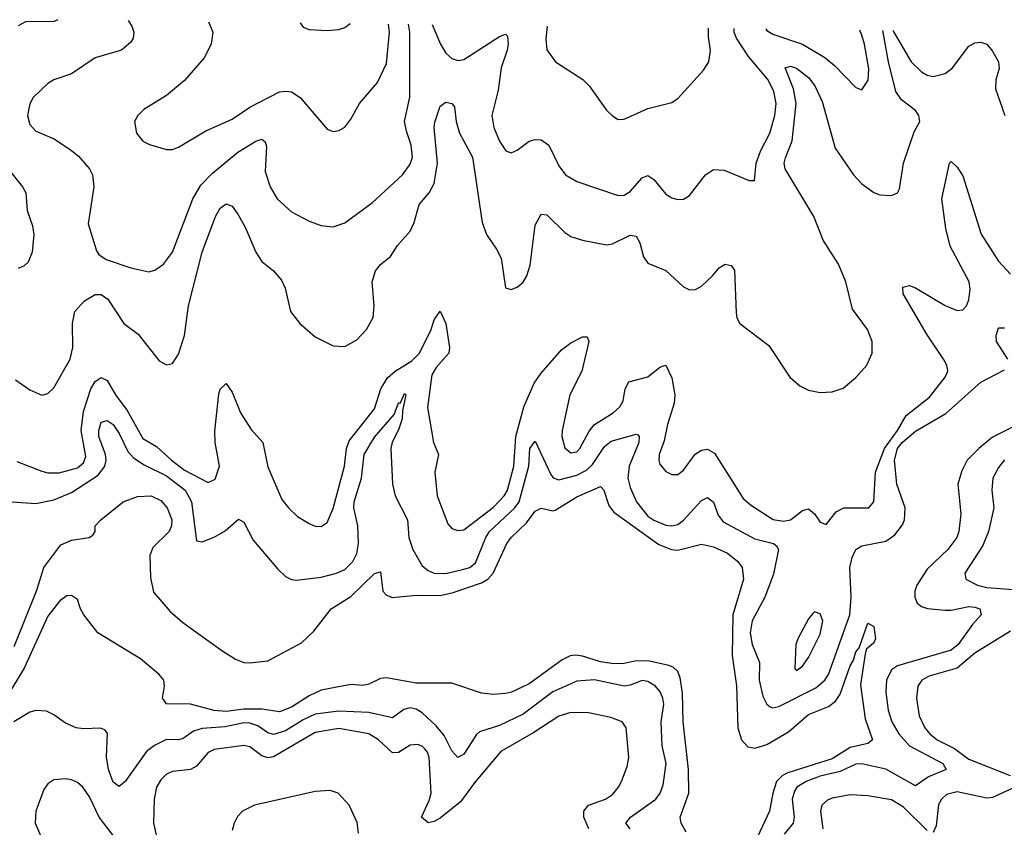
# Model space of a CAD drawing. Header units: inches. Extents: x 1694797 to 1849917, y 907313 to 1017959.
# Tile 443 of 656: x 1751855 to 1755169, y 1014756 to 1017472. Entities that reach past the tile are written whole.
import ezdxf

# ---------------------------------------------------------------- set-up
doc = ezdxf.new("R2010")
doc.units = ezdxf.units.IN
doc.header["$MEASUREMENT"] = 0
doc.layers.add('B7051', color=7, linetype='Continuous')

msp = doc.modelspace()

# ---------------------------------------------------------------- linework, layer by layer
at = {"layer": 'B7051', "color": 5}
for points, elevation in [([(1751983.8, 1017472), (1751970, 1017465.5), (1751875.5, 1017464.5), (1751850, 1017451.1)], 720), ([(1752220.8, 1017469), (1752233.2, 1017450), (1752239.7, 1017430), (1752237.8, 1017410), (1752230, 1017396.3), (1752198, 1017370), (1752110, 1017343.7), (1752030, 1017289.6), (1751970, 1017269.7), (1751950, 1017257.7), (1751900.8, 1017210), (1751890, 1017189.4), (1751882, 1017150), (1751890, 1017119.5), (1751910, 1017097.6), (1751971.1, 1017071.1), (1752030, 1017031.6), (1752053.3, 1017013.3), (1752090.2, 1016970), (1752100.2, 1016950), (1752104.9, 1016910), (1752085.4, 1016785.4), (1752114.3, 1016694.3), (1752122.2, 1016682.2), (1752146, 1016666), (1752230, 1016636.9), (1752290, 1016623.9), (1752310, 1016629.2), (1752339.7, 1016650), (1752369.8, 1016690), (1752438.3, 1016870), (1752464.6, 1016915.4), (1752503.9, 1016956.1), (1752590, 1017026.2), (1752650, 1017063.2), (1752670, 1017070.2), (1752681.5, 1017061.5), (1752685.7, 1017045.7), (1752681.4, 1016961.4), (1752698.5, 1016910), (1752721.8, 1016870), (1752770, 1016825.3), (1752830, 1016794), (1752870, 1016780.3), (1752910, 1016774.9), (1752950, 1016788.7), (1753042.3, 1016857.7), (1753143.5, 1016950), (1753170, 1016985.7), (1753177, 1017010), (1753173.5, 1017050), (1753156.9, 1017096.9), (1753150.9, 1017130), (1753168.1, 1017211.9), (1753168.9, 1017430), (1753164.5, 1017456.6)], 740), ([(1752490.8, 1017465.4), (1752505.8, 1017430), (1752500.2, 1017390), (1752475.8, 1017344.2), (1752410, 1017267.3), (1752350, 1017217.6), (1752273, 1017170), (1752253, 1017150), (1752241.6, 1017130), (1752248.5, 1017090), (1752270, 1017063.8), (1752291.8, 1017051.8), (1752350, 1017035.8), (1752370, 1017035.8), (1752390, 1017043.7), (1752481.5, 1017098.5), (1752570, 1017138), (1752630, 1017178), (1752730, 1017229.3), (1752750, 1017232.1), (1752770, 1017229.1), (1752799.5, 1017210), (1752890, 1017104), (1752910, 1017096.3), (1752930, 1017099.1), (1752950, 1017110.7), (1752970, 1017137.3), (1752998.9, 1017190), (1753059.7, 1017260.3), (1753090, 1017324.4), (1753100.5, 1017430), (1753096.6, 1017457.5)], 760), ([(1752799.8, 1017461.4), (1752810, 1017447.2), (1752830, 1017439.6), (1752890, 1017435.8), (1752930, 1017439), (1752950, 1017446.3), (1752967.3, 1017459.2)], 780), ([(1753243.9, 1017455.6), (1753271.7, 1017390), (1753290, 1017359.3), (1753310, 1017341.2), (1753330, 1017335.1), (1753350, 1017338.6), (1753470, 1017415.5), (1753490, 1017423.8), (1753496.9, 1017416.9), (1753499.7, 1017390), (1753496.2, 1017370), (1753476.4, 1017310), (1753465.4, 1017234.6), (1753444.2, 1017150), (1753451.1, 1017110), (1753470, 1017063.8), (1753491.4, 1017031.4), (1753510, 1017023.7), (1753530, 1017033.1), (1753570, 1017063.6), (1753590, 1017069.1), (1753610, 1017068), (1753635.8, 1017050), (1753670, 1016980.4), (1753692, 1016950), (1753730, 1016928.2), (1753870, 1016880.6), (1753890, 1016882.2), (1753910, 1016894.5), (1753950, 1016940.2), (1753970, 1016948.1), (1753990, 1016934.4), (1754030, 1016884.9), (1754050, 1016872.9), (1754070, 1016867.6), (1754090, 1016868.9), (1754110, 1016881.1), (1754164, 1016950), (1754190, 1016968.7), (1754226, 1016966), (1754310, 1016930.8), (1754328.7, 1016931.3), (1754334.4, 1016990), (1754348.9, 1017030), (1754379.9, 1017090), (1754396.6, 1017150), (1754401.6, 1017190), (1754393.7, 1017230), (1754374.4, 1017270), (1754308.5, 1017348.5), (1754267.7, 1017410), (1754259.5, 1017430), (1754260, 1017442.3)], 740), ([(1751840.8, 1016260.7), (1751890, 1016227.3), (1751930, 1016209.3), (1751950, 1016214.2), (1751970, 1016234), (1752025.7, 1016330), (1752034.5, 1016370), (1752033.4, 1016450), (1752041.3, 1016490), (1752073.5, 1016526.5), (1752110, 1016547.4), (1752130, 1016547.6), (1752152.4, 1016532.4), (1752206.4, 1016450), (1752254, 1016414), (1752325, 1016325), (1752350, 1016311.3), (1752370, 1016315.3), (1752390, 1016347.4), (1752409.9, 1016409.9), (1752423.8, 1016510), (1752469.5, 1016690.5), (1752514.5, 1016810), (1752530, 1016838.5), (1752550, 1016852.8), (1752570, 1016844.9), (1752590, 1016818.3), (1752614.5, 1016774.5), (1752650, 1016690.3), (1752670, 1016658.5), (1752710, 1016627.2), (1752736.4, 1016596.4), (1752748.7, 1016568.7), (1752767.2, 1016490), (1752798, 1016450), (1752850, 1016405.4), (1752910, 1016375.2), (1752950, 1016373.2), (1752990, 1016395), (1753023.1, 1016430), (1753045, 1016470), (1753048.1, 1016510), (1753041.9, 1016590), (1753052.5, 1016627.5), (1753070, 1016648.5), (1753103.9, 1016676.1), (1753127.2, 1016712.8), (1753170, 1016760.2), (1753183.6, 1016790), (1753200.4, 1016850), (1753233.2, 1016890), (1753250, 1016920.7), (1753261.5, 1016990), (1753250.5, 1017109.5), (1753252.7, 1017127.3), (1753270, 1017181.6), (1753290, 1017194.6), (1753310.2, 1017190.2), (1753318.5, 1017178.5), (1753324.6, 1017130), (1753335.7, 1017090), (1753379.3, 1017010), (1753412.2, 1016790), (1753426.7, 1016750), (1753460.4, 1016700.4), (1753475.3, 1016670), (1753490.4, 1016570.4), (1753510, 1016564.4), (1753530, 1016572.2), (1753550, 1016588.7), (1753562.3, 1016610), (1753573.3, 1016646.7), (1753590, 1016780.5), (1753610, 1016818.3), (1753630, 1016815.2), (1753690, 1016756.8), (1753710, 1016743), (1753750, 1016731), (1753830, 1016714.7), (1753850, 1016718.6), (1753910, 1016746.8), (1753930, 1016744.4), (1753942, 1016722), (1753954.9, 1016674.9), (1753970, 1016652.6), (1754030, 1016629), (1754090, 1016573.6), (1754110, 1016563.7), (1754130, 1016565), (1754150, 1016576.1), (1754187.6, 1016610), (1754210, 1016637.3), (1754229.6, 1016650), (1754250, 1016645.3), (1754261.1, 1016630), (1754266.3, 1016486.3), (1754269.3, 1016469.3), (1754279.5, 1016450), (1754376.2, 1016376.2), (1754447.2, 1016270), (1754480.7, 1016240.7), (1754510, 1016225.6), (1754550, 1016218.2), (1754590, 1016220.7), (1754626.8, 1016233.2), (1754670, 1016269.1), (1754706.2, 1016310), (1754724.2, 1016350), (1754724.8, 1016390), (1754709, 1016430), (1754658.5, 1016498.5), (1754636, 1016590), (1754611, 1016650), (1754560.1, 1016730), (1754528.6, 1016810), (1754431.1, 1016970), (1754428.7, 1016990), (1754433.1, 1017006.9), (1754455.4, 1017064.6), (1754468.8, 1017190), (1754459.4, 1017239.4), (1754431.5, 1017310), (1754450, 1017315.7), (1754470, 1017308.9), (1754510, 1017277.1), (1754531.1, 1017250), (1754556.5, 1017196.5), (1754600.4, 1017040.4), (1754661.4, 1016950), (1754690, 1016920.1), (1754730, 1016890.9), (1754750, 1016883.2), (1754790, 1016880.2), (1754809.8, 1016890.2), (1754817, 1016903), (1754829.9, 1016990), (1754865.5, 1017094.5), (1754884.5, 1017130), (1754881.6, 1017150), (1754870, 1017166.8), (1754823, 1017203), (1754803.6, 1017230), (1754779.1, 1017330), (1754760.3, 1017435.8)], 720), ([(1753630.1, 1017450.6), (1753626.6, 1017406.6), (1753630, 1017371), (1753658.4, 1017330), (1753750.9, 1017270.9), (1753771.6, 1017250), (1753830, 1017168.2), (1753850, 1017148.2), (1753870, 1017136.4), (1753890, 1017137), (1753970, 1017173.4), (1754050, 1017194), (1754071.8, 1017208.2), (1754157.2, 1017302.8), (1754175.1, 1017330), (1754180.2, 1017370), (1754173.8, 1017413.8), (1754173.6, 1017443.5)], 760), ([(1754366.4, 1017440.9), (1754370, 1017436.2), (1754390, 1017423.6), (1754490, 1017389.6), (1754564.8, 1017344.8), (1754598, 1017318), (1754670, 1017244.4), (1754690, 1017236.3), (1754711.2, 1017268.8), (1754713.5, 1017306.5), (1754698.7, 1017390), (1754690, 1017419.8), (1754682.5, 1017436.8)], 740), ([(1754794.3, 1017435.4), (1754855.7, 1017330), (1754890, 1017296.8), (1754910, 1017285.9), (1754930, 1017281.5), (1754970, 1017291.1), (1754994.5, 1017310), (1755050, 1017382.8), (1755070, 1017394), (1755090, 1017396.6), (1755110, 1017390.2), (1755130, 1017366.7), (1755149.4, 1017330), (1755152, 1017308), (1755140.6, 1017270), (1755139.2, 1017239.2), (1755171, 1017150)], 720), ([(1751846.2, 1015986.2), (1751930, 1015953.1), (1751950, 1015948.1), (1751988.2, 1015948.2), (1752050, 1015965), (1752070, 1015981.4), (1752077.6, 1016002.4), (1752062.6, 1016090), (1752070, 1016154.4), (1752095.4, 1016230), (1752110, 1016255.1), (1752130, 1016268.9), (1752150, 1016258.8), (1752177.7, 1016210), (1752217.6, 1016157.6), (1752270, 1016063.1), (1752316.3, 1016036.3), (1752366, 1015990), (1752410, 1015956.6), (1752490, 1015915.8), (1752513.1, 1015926.9), (1752527.5, 1015970), (1752513.5, 1016050), (1752512.3, 1016087.7), (1752525.9, 1016214.1), (1752530, 1016228.8), (1752550, 1016248.8), (1752570, 1016218.7), (1752599, 1016150), (1752634, 1016094), (1752673.5, 1016050), (1752690, 1015968.5), (1752738.1, 1015858.1), (1752759.6, 1015830), (1752790, 1015801.5), (1752830, 1015776.9), (1752850, 1015768.9), (1752870, 1015767.2), (1752890, 1015780.4), (1752910, 1015828), (1752948.6, 1015970), (1752955.5, 1016030), (1752964, 1016056), (1753050, 1016163.5), (1753071, 1016230), (1753092.8, 1016267.2), (1753118.6, 1016290), (1753175.6, 1016324.4), (1753201.1, 1016350), (1753240.8, 1016430), (1753250, 1016462), (1753270, 1016491.8), (1753290.1, 1016450), (1753301.9, 1016370), (1753299.4, 1016350), (1753257.4, 1016302.6), (1753243, 1016277), (1753227.7, 1016167.7), (1753247.7, 1016050), (1753264.9, 1016010), (1753252.7, 1015950), (1753260.2, 1015870), (1753296.4, 1015776.4), (1753310, 1015760.9), (1753330, 1015753.6), (1753350, 1015756.5), (1753450, 1015832.4), (1753486.2, 1015870), (1753497, 1015890), (1753518.6, 1015970), (1753525.5, 1016070), (1753552.6, 1016170), (1753587.1, 1016250), (1753610, 1016282.6), (1753678.8, 1016361.2), (1753710, 1016385.2), (1753750, 1016405.7), (1753764.9, 1016404.9), (1753771, 1016390), (1753747.8, 1016290), (1753706.9, 1016210), (1753681.3, 1016090), (1753680.4, 1016070), (1753690, 1016032), (1753710, 1016015), (1753730, 1016018), (1753740.6, 1016030), (1753772.5, 1016087.5), (1753789.9, 1016110.1), (1753852.5, 1016150), (1753874.8, 1016170), (1753886.4, 1016190), (1753893.3, 1016230), (1753905.5, 1016254.5), (1753970, 1016271.3), (1754010, 1016303.8), (1754030, 1016310.3), (1754050, 1016267.4), (1754060.8, 1016210), (1754058.1, 1016181.9), (1754035.9, 1016110), (1754024.7, 1016055.3), (1754007.6, 1016010), (1754006, 1015990), (1754010, 1015977.1), (1754030, 1015952.9), (1754050, 1015942.3), (1754070, 1015942), (1754090, 1015956.5), (1754129, 1016011), (1754150, 1016023.7), (1754170, 1016027.1), (1754193.5, 1016013.5), (1754290, 1015861.7), (1754318.2, 1015838.2), (1754391.3, 1015791.3), (1754425.6, 1015785.6), (1754450, 1015790.1), (1754490, 1015821.4), (1754510, 1015827.2), (1754530.1, 1015810.1), (1754550, 1015782), (1754570, 1015774.4), (1754603.6, 1015816.4), (1754629.5, 1015830), (1754712.7, 1015830), (1754729.8, 1015850.3), (1754735.3, 1015950), (1754765.6, 1016030), (1754809.9, 1016090), (1754839.1, 1016140.9), (1754917.1, 1016202.9), (1754970.6, 1016270), (1754978.6, 1016290), (1754975.4, 1016310), (1754965, 1016330), (1754910, 1016412.2), (1754829.1, 1016550), (1754827.3, 1016572.7), (1754850, 1016577.8), (1754870, 1016570.6), (1754970, 1016510.6), (1755010, 1016494), (1755030, 1016496), (1755042, 1016510), (1755050.3, 1016529.7), (1755054.5, 1016565.5), (1755051.2, 1016590), (1754987, 1016710), (1754972.6, 1016770), (1754959.3, 1016870), (1754984.2, 1016990), (1754990, 1016994.6), (1755010, 1016975.5), (1755030, 1016946.7), (1755091.1, 1016751.1), (1755150, 1016659.8), (1755190, 1016616.6)], 680), ([(1751816.2, 1016970), (1751864.9, 1016910), (1751876.1, 1016890), (1751880.2, 1016830), (1751898.4, 1016778.4), (1751903.2, 1016750), (1751897.6, 1016690), (1751883.4, 1016656.6), (1751870, 1016644), (1751850, 1016634.8)], 720), ([(1755181.4, 1016330), (1755142.4, 1016390), (1755141.3, 1016410), (1755150, 1016436), (1755170, 1016435.5)], 660), ([(1751830, 1015850.2), (1751910, 1015844.6), (1751970, 1015856.8), (1752030, 1015882.2), (1752119.7, 1015940.3), (1752142.1, 1015970), (1752146.1, 1015990), (1752144.5, 1016010), (1752121.5, 1016070), (1752121.7, 1016090), (1752130, 1016118), (1752150, 1016123.5), (1752170.1, 1016110), (1752190, 1016080.2), (1752219.3, 1016019.3), (1752238, 1015998), (1752274.8, 1015974.8), (1752350, 1015938.2), (1752412.5, 1015890), (1752433.6, 1015850), (1752450, 1015719.5), (1752470, 1015715.9), (1752510, 1015731.8), (1752547.1, 1015752.8), (1752591.7, 1015791.7), (1752610, 1015781.6), (1752641, 1015721), (1752723.7, 1015623.7), (1752750, 1015599.6), (1752770, 1015589.1), (1752786.6, 1015586.6), (1752870, 1015597.2), (1752921.3, 1015610), (1752950, 1015622.7), (1752976.9, 1015650), (1752990, 1015676.5), (1752995.4, 1015710), (1752993.4, 1015770), (1752980.2, 1015830), (1752980.6, 1015850), (1753005.4, 1015930), (1753014.9, 1016010), (1753050, 1016067.6), (1753115.6, 1016144.4), (1753130, 1016183), (1753136.6, 1016183.4), (1753150, 1016214.7), (1753154.9, 1016210), (1753143.4, 1016156.6), (1753142.8, 1016130), (1753130, 1016092.4), (1753108.5, 1016051.5), (1753104.1, 1016030), (1753109.6, 1015910), (1753119.6, 1015870), (1753160.7, 1015790), (1753164.6, 1015730), (1753178.5, 1015690), (1753210, 1015635.5), (1753230, 1015619), (1753250.1, 1015610.1), (1753290, 1015609.6), (1753350, 1015624), (1753370.6, 1015630), (1753390, 1015644.8), (1753424.5, 1015730), (1753436.9, 1015750), (1753521.8, 1015830), (1753536.5, 1015850), (1753569.2, 1015970), (1753572.7, 1016030), (1753590, 1016054.7), (1753642.8, 1015942.8), (1753650.8, 1015930.8), (1753670, 1015924.3), (1753730, 1015939.6), (1753763.3, 1015956.7), (1753783.7, 1015976.3), (1753823.3, 1016036.7), (1753845.5, 1016054.5), (1753930, 1016078.4), (1753936.2, 1016076.2), (1753940.2, 1016070), (1753938.9, 1016050), (1753906.5, 1015970), (1753902, 1015930), (1753910, 1015898.9), (1753931.1, 1015850), (1753970, 1015802.4), (1753990, 1015788.5), (1754030, 1015772), (1754050, 1015769.1), (1754070, 1015773.6), (1754090, 1015788.4), (1754150, 1015855), (1754170, 1015865), (1754190, 1015848.9), (1754205.7, 1015805.7), (1754222.8, 1015782.8), (1754330, 1015726.2), (1754392.2, 1015710), (1754402.6, 1015702.6), (1754409.3, 1015690), (1754392.7, 1015607.3), (1754363.4, 1015530), (1754320.8, 1015450), (1754314, 1015410), (1754320.8, 1015370), (1754345, 1015310), (1754344.6, 1015250), (1754356.1, 1015196.1), (1754370, 1015169.2), (1754381.3, 1015161.3), (1754390, 1015157.7), (1754410, 1015161.4), (1754535.4, 1015224.6), (1754565.5, 1015250), (1754578, 1015270), (1754648.8, 1015470), (1754654.1, 1015530), (1754649, 1015630), (1754656.6, 1015663.4), (1754669.6, 1015690.4), (1754690, 1015702.1), (1754770, 1015717.6), (1754801, 1015739), (1754826.6, 1015773.4), (1754833.4, 1015790), (1754835.2, 1015830), (1754807.2, 1015910), (1754799.3, 1015990), (1754810, 1016030), (1754825.3, 1016050), (1754870, 1016087.9), (1754972.6, 1016147.4), (1755090, 1016252.7), (1755170, 1016294.3)], 660), ([(1755250, 1016128.2), (1755130, 1016067.8), (1755083.3, 1016030), (1755044.2, 1015990), (1755025.8, 1015954.2), (1755012.9, 1015910), (1755023.2, 1015810), (1755016.3, 1015750), (1755009.1, 1015730), (1754979.6, 1015690), (1754910, 1015624.3), (1754874.6, 1015570), (1754867.8, 1015550), (1754867.5, 1015530), (1754876.3, 1015510), (1754890, 1015498.3), (1754911.2, 1015491.2), (1754970, 1015485.6), (1754990, 1015485.6), (1755050, 1015497.8), (1755070, 1015496.3), (1755086.3, 1015490), (1755091.3, 1015470), (1755061.9, 1015438.1), (1755013.9, 1015370), (1754990, 1015351.9), (1754810, 1015298.7), (1754790, 1015285.2), (1754772.5, 1015250), (1754770.1, 1015210), (1754778.7, 1015150), (1754790.6, 1015110), (1754814.2, 1015070), (1754850.6, 1015030), (1754961.8, 1014970), (1754974, 1014950), (1754914.2, 1014925.8), (1754870, 1014895), (1754770, 1014950.7), (1754690, 1014968.6), (1754670, 1014967.6), (1754616.8, 1014943.2), (1754550, 1014927), (1754502.5, 1014910), (1754470.7, 1014890), (1754462.9, 1014877.1), (1754454.8, 1014850), (1754462.4, 1014790), (1754458.6, 1014770), (1754427.9, 1014732.1)], 660), ([(1755170, 1015991.4), (1755150, 1015966), (1755130.9, 1015930), (1755126.7, 1015890), (1755133.6, 1015830), (1755115.8, 1015750), (1755097, 1015703), (1755035.8, 1015610), (1755039.6, 1015590), (1755078.7, 1015570), (1755110, 1015562.7), (1755288.5, 1015548.5)], 680), ([(1751836.4, 1015363.6), (1751913.1, 1015553.1), (1751936.2, 1015630), (1751993.9, 1015706.1), (1752030, 1015721.3), (1752089.3, 1015730.7), (1752102, 1015738), (1752109, 1015751), (1752109.2, 1015770), (1752129, 1015790), (1752204, 1015850), (1752251.7, 1015868.3), (1752298, 1015870), (1752330, 1015854.3), (1752352, 1015830), (1752367.1, 1015790), (1752366, 1015770), (1752358.8, 1015750), (1752303.1, 1015696.9), (1752293.3, 1015670), (1752295.4, 1015595.4), (1752306.2, 1015546.2), (1752362, 1015482), (1752404.7, 1015444.7), (1752536, 1015350), (1752581.4, 1015321.4), (1752610, 1015310.4), (1752630, 1015308.4), (1752690, 1015316), (1752803.7, 1015376.3), (1752845.1, 1015414.9), (1752904, 1015490), (1752970, 1015531.9), (1753050, 1015608.9), (1753070, 1015614.4), (1753077.7, 1015550), (1753090, 1015535.9), (1753110, 1015528.3), (1753190, 1015535.9), (1753270, 1015535.5), (1753314.5, 1015545.5), (1753410, 1015577.6), (1753430.5, 1015590), (1753449, 1015610), (1753495.2, 1015710), (1753509.9, 1015730), (1753560.8, 1015779.2), (1753590, 1015818.5), (1753610, 1015829.3), (1753650, 1015820.2), (1753657.5, 1015822.5), (1753730, 1015867.3), (1753810, 1015902.2), (1753821.1, 1015890), (1753837.8, 1015837.8), (1753855.1, 1015815.1), (1754006.5, 1015706.5), (1754049.5, 1015689.5), (1754070, 1015687.8), (1754150, 1015708.1), (1754190, 1015698.5), (1754237.8, 1015677.8), (1754271.8, 1015650), (1754287.2, 1015630), (1754291.1, 1015590), (1754255.5, 1015470), (1754253.4, 1015333.4), (1754268.3, 1015231.7), (1754272.3, 1015090), (1754285, 1015050), (1754306.4, 1015026.4), (1754330, 1015022), (1754370, 1015033.6), (1754442.9, 1015077.1), (1754510, 1015135), (1754577.7, 1015162.3), (1754600.7, 1015179.3), (1754616.9, 1015203.1), (1754650, 1015298.8), (1754662, 1015318), (1754670, 1015345.5), (1754680.4, 1015359.6), (1754710, 1015442.4), (1754730, 1015430.8), (1754736, 1015390), (1754730, 1015376), (1754705.7, 1015354.3), (1754700.4, 1015339.6), (1754685.5, 1015234.5), (1754700.7, 1015120.7), (1754725.4, 1015050), (1754710, 1015037.5), (1754650, 1015024.1), (1754590, 1014985.7), (1754440.7, 1014939.3), (1754423, 1014930), (1754403, 1014910), (1754389.7, 1014870), (1754379.1, 1014810), (1754323.1, 1014690)], 640), ([(1754099, 1014739), (1754081.5, 1014770), (1754077.8, 1014790), (1754106.9, 1014870), (1754106.8, 1014950), (1754088.4, 1015110), (1754086.6, 1015206.6), (1754078.3, 1015258.3), (1754070, 1015279.7), (1754054.3, 1015294.3), (1754040, 1015300), (1753974.8, 1015314.8), (1753930, 1015316), (1753890, 1015306.5), (1753854.7, 1015305.3), (1753810, 1015311.8), (1753750, 1015330.9), (1753725.8, 1015334.2), (1753708.1, 1015331.9), (1753681.2, 1015318.8), (1753570, 1015237.8), (1753510.4, 1015210), (1753490, 1015205.8), (1753450, 1015202.7), (1753410, 1015206.9), (1753310, 1015240.5), (1753190, 1015240.7), (1753090, 1015258), (1753070, 1015256.2), (1753030, 1015237.4), (1753010, 1015232.9), (1752970, 1015235.7), (1752870, 1015216.7), (1752830, 1015198), (1752770, 1015160.1), (1752730, 1015143.7), (1752670, 1015153.4), (1752610, 1015153.4), (1752550, 1015145.3), (1752510, 1015148.4), (1752430, 1015169.3), (1752350, 1015171.2), (1752336.4, 1015190), (1752343.2, 1015230), (1752340.7, 1015250), (1752325, 1015270), (1752262.2, 1015322.2), (1752118.8, 1015410), (1752071.6, 1015470), (1752059.6, 1015490), (1752050, 1015522), (1752030, 1015535.3), (1752014.6, 1015534.6), (1751990, 1015517), (1751950, 1015466.3), (1751870, 1015290.7), (1751810, 1015191.4)], 640), ([(1755190, 1015415.8), (1755070, 1015341.5), (1755010, 1015290.4), (1754916.2, 1015263.8), (1754891.1, 1015250), (1754878.6, 1015230), (1754874.1, 1015190), (1754882.8, 1015130), (1754902.1, 1015090), (1754918.4, 1015070), (1754943, 1015050), (1755001.1, 1015021.1), (1755050, 1014984.8), (1755189, 1014930)], 680), ([(1753909.8, 1014750), (1753895.5, 1014770), (1753911.5, 1014790), (1753996.5, 1014850), (1754011, 1014870), (1754021.5, 1014898.5), (1754030.8, 1014970), (1754017.3, 1015030), (1754014.1, 1015110), (1754022.9, 1015170), (1754019.9, 1015190), (1754010.7, 1015210.7), (1753994.8, 1015230), (1753970, 1015246.1), (1753950, 1015249.4), (1753910, 1015233.4), (1753890, 1015230.6), (1753790, 1015252.1), (1753730, 1015247.3), (1753650, 1015211.6), (1753550, 1015136.6), (1753470, 1015097.6), (1753403.4, 1015076.6), (1753392.7, 1015067.3), (1753350, 1015002), (1753330, 1014990.8), (1753310, 1015013.3), (1753284.1, 1015064.1), (1753256.9, 1015096.9), (1753210, 1015140.4), (1753190, 1015152.9), (1753170, 1015157.3), (1753147.8, 1015152.2), (1753110, 1015123.4), (1753030, 1015141.5), (1752930, 1015145.9), (1752850, 1015136.5), (1752810, 1015117.6), (1752750, 1015079.7), (1752710, 1015068.2), (1752690, 1015073.1), (1752656.5, 1015096.5), (1752630, 1015105.5), (1752610, 1015106.4), (1752546.8, 1015093.2), (1752470, 1015088), (1752440.9, 1015079.1), (1752405.8, 1015054.2), (1752390, 1015049.3), (1752350, 1015050.4), (1752309, 1015031), (1752282.7, 1015010), (1752210, 1014909.7), (1752190, 1014893.3), (1752170, 1014907.6), (1752154, 1014950), (1752147.9, 1014992.1), (1752150.8, 1015070.8), (1752142.8, 1015082.8), (1752128.6, 1015088.6), (1752070, 1015086.5), (1752045.2, 1015090), (1752010, 1015105.7), (1751970, 1015134.3), (1751945.7, 1015145.7), (1751910, 1015147.9), (1751890, 1015142.9), (1751836, 1015110)], 660), ([(1753771.4, 1014750), (1753754.2, 1014790), (1753754.1, 1014810), (1753769.5, 1014830.5), (1753826.6, 1014850), (1753850, 1014865.4), (1753870.7, 1014890), (1753880.7, 1014910), (1753900, 1014960), (1753906, 1014990), (1753896.4, 1015090), (1753882.9, 1015110), (1753845.1, 1015125.1), (1753770, 1015140.9), (1753710, 1015141.4), (1753670, 1015129.9), (1753585.5, 1015074.5), (1753474.4, 1015010), (1753390, 1014909.1), (1753339.2, 1014840.8), (1753270, 1014786.6), (1753250, 1014775), (1753230, 1014770.7), (1753207.7, 1014790), (1753233.8, 1014846.2), (1753239.9, 1014870), (1753233.5, 1014990), (1753228.1, 1015008.1), (1753219.3, 1015019.3), (1753210, 1015028.4), (1753194.1, 1015034.1), (1753170, 1015032.2), (1753130, 1015006.9), (1753110, 1015006.6), (1753062.8, 1015050), (1753030, 1015069.9), (1752930, 1015087.9), (1752850, 1015074.1), (1752710, 1014993.1), (1752690, 1014989.2), (1752670, 1014996), (1752630, 1015026.3), (1752610, 1015031.2), (1752510, 1015017.5), (1752490, 1015006.8), (1752450, 1014961.3), (1752430.4, 1014949.6), (1752370, 1014942.8), (1752350, 1014934.5), (1752330, 1014915.3), (1752315.4, 1014890), (1752307.8, 1014850), (1752306, 1014770), (1752314.2, 1014730)], 680), ([(1752214.6, 1014670), (1752122.5, 1014790), (1752090, 1014857.7), (1752068.4, 1014890), (1752050, 1014906.2), (1752030, 1014915.6), (1752010, 1014918.5), (1751970, 1014914.8), (1751950, 1014902), (1751937, 1014883), (1751909.6, 1014810), (1751907.4, 1014770), (1751933.1, 1014710)], 680), ([(1752995.9, 1014735.9), (1752991.3, 1014771.3), (1752963.8, 1014830), (1752927.8, 1014870), (1752899.8, 1014879.8), (1752850, 1014876.5), (1752645.5, 1014830), (1752605.2, 1014810), (1752588.3, 1014791.7), (1752577.6, 1014770), (1752570, 1014745.2)], 720), ([(1755206, 1014890), (1755130, 1014855.6), (1755110, 1014853.7), (1755010, 1014874.9), (1754974.6, 1014865.4), (1754958, 1014850), (1754948.2, 1014831.8), (1754939.4, 1014760.6), (1754930, 1014738.5)], 680), ([(1754910, 1014745.2), (1754830, 1014823.1), (1754790, 1014847.8), (1754710, 1014861.2), (1754650, 1014864.8), (1754590, 1014853.8), (1754573.6, 1014846.4), (1754555.4, 1014830), (1754550.1, 1014809.9), (1754558.7, 1014750)], 680)]:
    msp.add_lwpolyline(points, dxfattribs=dict(at, elevation=elevation))
at = {"layer": 'B7051', "color": 5, "elevation": 680}
msp.add_lwpolyline([(1754530, 1015480.7), (1754524.8, 1015475.2), (1754510, 1015457), (1754473.8, 1015390), (1754467.8, 1015370), (1754464.4, 1015290), (1754470, 1015283), (1754490, 1015298), (1754510, 1015327), (1754550, 1015404.9), (1754558.7, 1015450), (1754550, 1015474)], close=True, dxfattribs=at)

doc.saveas('drawing.dxf')
